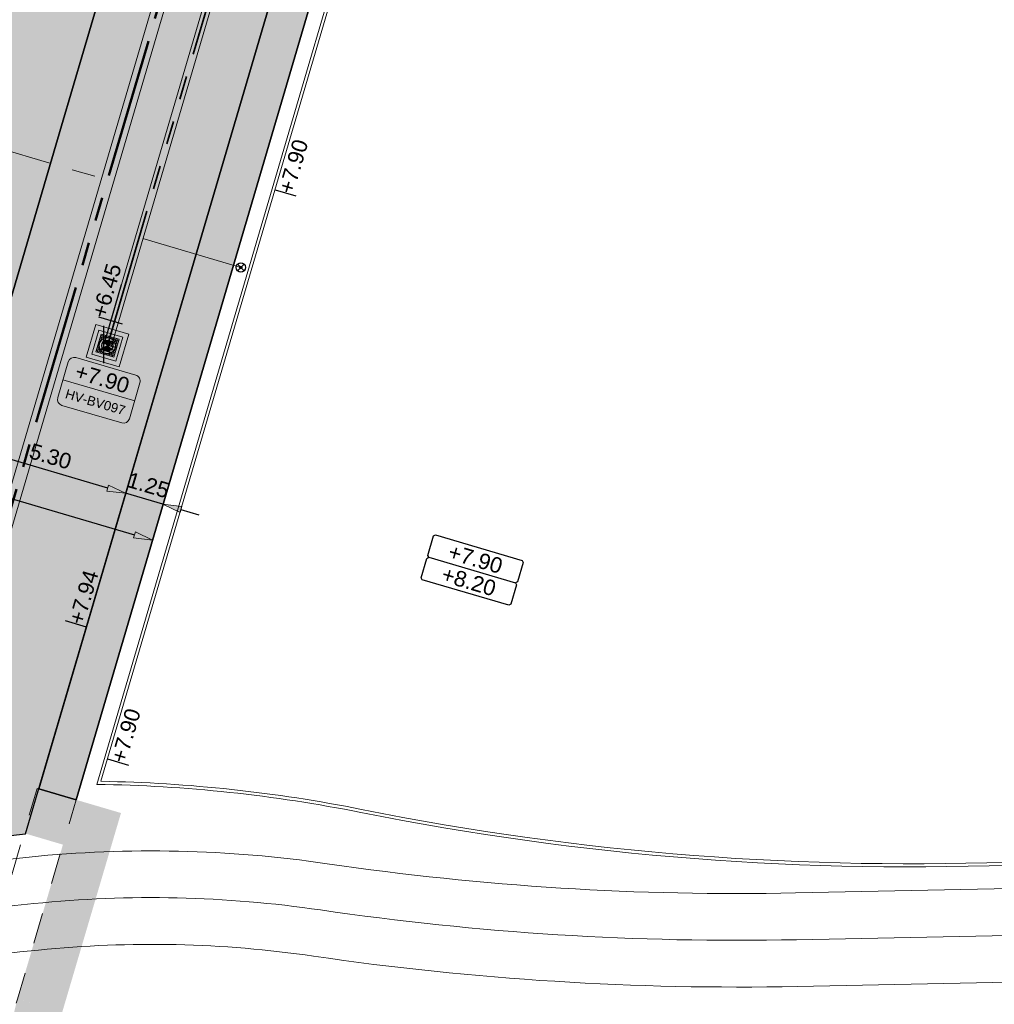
# Model space of a CAD drawing. Extents: x 98477 to 100410, y 398052 to 398969.
# Tile 338 of 374: x 98613 to 98644, y 398516 to 398548. Entities that reach past the tile are written whole.
import ezdxf
from ezdxf.enums import TextEntityAlignment as Align

# ---------------------------------------------------------------- set-up
doc = ezdxf.new("R2010")
doc.units = 0
for name, pattern in [('AL-MATERIAALS', [2, 1, -1]), ('AL-NUTSTRACE', [17, 5, -3.5, 0, -3.5, 5]), ('RI-DWA', [9.75, 4.5, -0.75, 0.75, -0.75, 0.75, -0.75, 0.75, -0.75]), ('RI-RWA', [8.25, 4.5, -0.75, 0.75, -0.75, 0.75, -0.75])]:
    doc.linetypes.add(name, pattern=pattern)
for name, color, linetype, lineweight in [('N-GW-hoogtelijn laagte NAP +7.00', 100, 'AL-HOOGTELIJN +7.00', 18), ('N-GW-hoogtelijn laagte NAP +7.50', 90, 'AL-HOOGTELIJN +7.50', 18), ('N-GW-hoogtelijn laagte NAP +8.00', 80, 'AL-HOOGTELIJN +8.00', 18), ('N-KO-kantbegrenzing grondwerk', 70, 'Continuous', 25), ('N-KO-kantverharding', 2, 'Continuous', 25), ('N-RI-DWA b.o.b.', 24, 'Continuous', 25), ('N-RI-DWA hoofdriool', 24, 'RI-DWA', 35), ('N-RI-DWA hoofdriool buiswand', 24, 'Continuous', 13), ('N-RI-DWA huisaansluitleiding', 24, 'RI-DWA', 18), ('N-RI-DWA ontstoppingstuk', 24, 'Continuous', 25), ('N-RI-DWA put', 1, 'Continuous', 25), ('N-RI-DWA putdeksel', 7, 'Continuous', 18), ('N-RI-DWA putnummer', 24, 'Continuous', 18), ('N-RI-DWA putwand', 7, 'Continuous', 18), ('N-RI-RWA hoofdriool', 162, 'RI-RWA', 50), ('N-RI-RWA hoofdriool buiswand', 162, 'Continuous', 13), ('N-RI-RWA kolkaansluitleiding', 132, 'RI-RWA', 18), ("N-VH-arcering 'MAT' grijs 251", 251, 'Continuous', 18), ('N-VH-arcering halfverharding', 8, 'Continuous', 9), ('N-VH-arcering printbeton', 8, 'Continuous', 9), ('X-AL-afwerkhoogte', 4, 'Continuous', 30), ('X-AL-hoogtelijn - Niv 1', 1, 'AL-HOOGTELIJN', 18), ('X-AL-maatvoering VERWERKT', 180, 'Continuous', 18), ('X-AL-materiaalscheiding', 1, 'AL-MATERIAALS', 18), ('X-AL-nutstrace VERWERKT', 252, 'AL-NUTSTRACE', 18), ('X-AL-planhoogte brm', 10, 'Continuous', 25), ('X-AL-planhoogte wrm', 252, 'Continuous', 25), ('X-AL-planthoogte VERWERKT', 180, 'Continuous', 25)]:
    doc.layers.add(name, color=color, linetype=linetype, lineweight=lineweight)
for name, color, linetype, plot in [('X-AL-contourlijnen', 30, 'Continuous', False), ('X-AL-hulplijn', 30, 'Continuous', False), ('X-AL-hulplijn riolering', 30, 'Continuous', False)]:
    doc.layers.add(name, color=color, linetype=linetype, plot=plot)
doc.styles.add('CS Annotative', font='arial.ttf')
doc.styles.get("Standard").update_dxf_attribs({"font": 'txt.shx'})
doc.linetypes.add('AL-HOOGTELIJN', pattern='A,10,-1.5,["H",Standard,S=0.9,R=0,X=-0.3,Y=-0.45],-1.5,30', length=43)
doc.linetypes.add('AL-HOOGTELIJN +7.00', pattern='A,7.5,-1.5,["+7.00",Standard,S=0.9,R=0,X=-0.3,Y=-0.45],-4.5,22.5', length=36)
doc.linetypes.add('AL-HOOGTELIJN +7.50', pattern='A,7.5,-1.5,["+7.50",Standard,S=0.9,R=0,X=-0.3,Y=-0.45],-4.5,22.5', length=36)
doc.linetypes.add('AL-HOOGTELIJN +8.00', pattern='A,7.5,-1.5,["+8.00",Standard,S=0.9,R=0,X=-0.3,Y=-0.45],-4.5,22.5', length=36)
doc.dimstyles.new('CS Annotative', dxfattribs={"dimtxt": 2.5, "dimasz": 3, "dimexe": 0.18, "dimexo": 0.0625, "dimgap": 1, "dimtad": 1, "dimzin": 3, "dimdsep": 46, "dimtxsty": 'CS Annotative', "dimblk": 'CS Dimensionpijl', "dimcen": 0, "dimse1": 1, "dimse2": 1, "dimclrd": 256, "dimclre": 256, "dimadec": 0, "dimazin": 0, "dimtm": 1e-09, "dimtfac": 1, "dimtdec": 0, "dimtofl": 0, "dimtmove": 1, "dimatfit": 1, "dimfxl": 1, "dimtfillclr": 256, "dimtolj": 1, "dimtzin": 3, "dimarcsym": 0})

# ---------------------------------------------------------------- blocks, each defined once
blk = doc.blocks.new('*U342')
h = blk.add_hatch()
h.set_pattern_fill('ANSI31', color=256, scale=0.8000000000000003, angle=118.5999999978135)
h.set_pattern_definition([(163.5999999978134, (-7.321038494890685e-17, 2.351221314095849e-16), (-0.02823414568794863, -0.0959313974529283), [])])
h.paths.add_polyline_path([(-0.2282755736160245, -0.1244598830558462, 0.6681786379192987), (0.2494216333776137, -0.07340877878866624, 0.198912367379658), (0.2282755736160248, 0.1244598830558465)])
at = {"flags": 128}
blk.add_lwpolyline([(-0.2282755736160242, -0.1244598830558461), (0.2282755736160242, 0.1244598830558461)], dxfattribs=at)
blk.add_circle((1.398001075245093e-16, 1.724297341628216e-16), 0.2600000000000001)
at = {"layer": 'N-RI-DWA putdeksel', "flags": 128}
blk.add_lwpolyline([(-0.3724966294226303, -0.2030917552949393), (0.2030917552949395, -0.3724966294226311), (0.3724966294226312, 0.2030917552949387), (-0.2030917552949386, 0.3724966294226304)], close=True, dxfattribs=at)
at = {"layer": 'N-RI-DWA putdeksel', "lineweight": 5, "flags": 128}
for points in [[(-0.1551260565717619, 0.3583795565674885), (-0.2196652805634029, 0.1390940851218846)], [(-0.2172088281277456, 0.3245309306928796), (0.002076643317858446, 0.2599917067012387)], [(-0.1071603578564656, 0.3442624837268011), (-0.144956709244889, 0.2158414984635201)], [(-0.05919465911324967, 0.3301454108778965), (-0.08393691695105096, 0.2460784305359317)], [(-0.2599917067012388, 0.002076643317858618), (-0.3245309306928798, -0.2172088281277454)], [(-0.3019112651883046, 0.03673673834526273), (-0.2588831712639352, 0.02407288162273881)], [(-0.2877941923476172, 0.084702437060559), (-0.249421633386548, 0.07340877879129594)], [(-0.2736771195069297, 0.1326681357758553), (-0.2306490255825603, 0.1200042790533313)], [(-0.2595600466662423, 0.1806338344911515), (-0.2020012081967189, 0.1636933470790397)], [(-0.2454429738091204, 0.2285995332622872), (-0.1613759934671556, 0.2038572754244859)], [(-0.231325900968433, 0.2765652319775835), (-0.1029049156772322, 0.2387688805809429)], [(-0.0112289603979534, 0.316028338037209), (-0.0281694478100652, 0.2584694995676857)], [(0.03673673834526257, 0.3019112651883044), (0.02407288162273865, 0.2588831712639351)], [(0.08470243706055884, 0.287794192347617), (0.07340877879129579, 0.2494216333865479)], [(0.1326681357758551, 0.2736771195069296), (0.1200042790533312, 0.2306490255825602)], [(0.1390940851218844, 0.2196652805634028), (0.3583795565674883, 0.1551260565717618)], [(0.1806338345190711, 0.2595600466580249), (0.1636933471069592, 0.2020012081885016)], [(0.2285995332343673, 0.2454429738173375), (0.203857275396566, 0.1613759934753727)], [(0.2158414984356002, 0.1449567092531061), (0.3442624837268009, 0.1071603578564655)], [(0.2765652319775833, 0.2313259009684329), (0.2387688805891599, 0.1029049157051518)], [(0.2460784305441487, 0.08393691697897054), (0.3301454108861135, 0.05919465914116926)], [(0.2584694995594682, 0.02816944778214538), (0.3160283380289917, 0.01122896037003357)], [(0.3245309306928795, 0.2172088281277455), (0.2599917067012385, -0.00207664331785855)], [(-0.3583795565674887, -0.1551260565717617), (-0.1390940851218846, -0.2196652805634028)], [(-0.3442624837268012, -0.1071603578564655), (-0.2158414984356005, -0.144956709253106)], [(-0.3301454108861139, -0.0591946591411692), (-0.246078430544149, -0.0839369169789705)], [(-0.316028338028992, -0.01122896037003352), (-0.2584694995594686, -0.02816944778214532)], [(-0.2387688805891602, -0.1029049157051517), (-0.2765652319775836, -0.2313259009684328)], [(-0.2038572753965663, -0.1613759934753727), (-0.2285995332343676, -0.2454429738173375)], [(-0.1636933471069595, -0.2020012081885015), (-0.1806338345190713, -0.2595600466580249)], [(-0.1200042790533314, -0.2306490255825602), (-0.1326681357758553, -0.2736771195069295)], [(-0.07340877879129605, -0.2494216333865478), (-0.0847024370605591, -0.287794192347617)], [(-0.02407288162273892, -0.2588831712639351), (-0.03673673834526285, -0.3019112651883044)], [(-0.002076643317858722, -0.2599917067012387), (0.2172088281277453, -0.3245309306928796)], [(0.02816944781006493, -0.2584694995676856), (0.01122896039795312, -0.316028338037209)], [(0.08393691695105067, -0.2460784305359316), (0.05919465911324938, -0.3301454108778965)], [(0.1029049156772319, -0.2387688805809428), (0.2313259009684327, -0.2765652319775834)], [(0.1449567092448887, -0.21584149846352), (0.1071603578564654, -0.3442624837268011)], [(0.2196652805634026, -0.1390940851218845), (0.1551260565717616, -0.3583795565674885)], [(0.1613759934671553, -0.2038572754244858), (0.2454429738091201, -0.2285995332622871)], [(0.2020012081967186, -0.1636933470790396), (0.2595600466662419, -0.1806338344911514)], [(0.2306490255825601, -0.1200042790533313), (0.2736771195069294, -0.1326681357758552)], [(0.2494216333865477, -0.0734087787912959), (0.2877941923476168, -0.08470243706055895)], [(0.2588831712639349, -0.02407288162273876), (0.3019112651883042, -0.03673673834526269)]]:
    blk.add_lwpolyline(points, dxfattribs=at)
at = {"layer": 'N-RI-DWA putwand', "flags": 128}
for points in [[(-0.6829104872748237, -0.372334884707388), (0.3723348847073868, -0.6829104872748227), (0.6829104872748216, 0.3723348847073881), (-0.372334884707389, 0.6829104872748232)], [(-0.496662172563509, -0.2707890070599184), (0.2707890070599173, -0.4966621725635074), (0.4966621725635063, 0.2707890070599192), (-0.27078900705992, 0.4966621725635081)]]:
    blk.add_lwpolyline(points, close=True, dxfattribs=at)
blk = doc.blocks.new('*U353')
at = {"layer": 'X-AL-hulplijn', "flags": 128}
blk.add_lwpolyline([(0.3357598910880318, -0.09881950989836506), (-0.3357598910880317, 0.09881950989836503)], dxfattribs=at)
at = {"layer": 'X-AL-planthoogte VERWERKT', "linetype": 'Continuous', "style": 'CS Annotative'}
blk.add_attdef('HOOGTE-RECHTS', text='', height=0.5, rotation=253.599999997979, dxfattribs=at).set_placement((-7.275957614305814e-11, 5.820766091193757e-11), align=Align.MIDDLE_LEFT)
blk = doc.blocks.new('*U390')
at = {"layer": 'X-AL-hulplijn riolering', "flags": 128}
for points in [[(2.82341456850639, 9.593139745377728), (-4.779152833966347e-16, -5.859048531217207e-17)], [(3.047993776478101, 3.272572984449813), (-0.78926212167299, 4.401938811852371)], [(-4.152228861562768e-16, -3), (-4.152228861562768e-16, 3)]]:
    blk.add_lwpolyline(points, dxfattribs=at)
at = {"layer": 'N-RI-DWA b.o.b.', "linetype": 'Continuous', "style": 'CS Annotative'}
blk.add_attdef('B.o.b.rechts', text='', height=0.5000000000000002, rotation=73.59999999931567, dxfattribs=at).set_placement((-0.1578524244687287, 0.8803877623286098), align=Align.MIDDLE_LEFT)
blk = doc.blocks.new('*U280')
at = {"layer": 'X-AL-planhoogte brm', "flags": 128}
blk.add_lwpolyline([(-7.249999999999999, 3.75), (-7.499999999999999, 4), (-7.5, 7.25), (-7.25, 7.5), (7.25, 7.5), (7.5, 7.25), (7.5, 4), (7.25, 3.75)], dxfattribs=at)
at = {"layer": 'X-AL-planhoogte wrm', "flags": 128}
blk.add_lwpolyline([(7.5, 3.5), (7.5, 0.25), (7.25, 0), (-7.25, 0), (-7.5, 0.25), (-7.5, 3.5), (-7.25, 3.75), (7.25, 3.75)], close=True, dxfattribs=at)
at = {"layer": 'X-AL-planhoogte brm', "style": 'CS Annotative'}
blk.add_attdef('OMSCHRIJVING_afwerk', text='', height=2.5, dxfattribs=at).set_placement((0, 5.625), align=Align.MIDDLE_CENTER)
at = {"layer": 'X-AL-planhoogte wrm', "style": 'CS Annotative'}
blk.add_attdef('HOOGTE_eind', text='', height=2.5, dxfattribs=at).set_placement((0, 1.875), align=Align.MIDDLE_CENTER)
blk = doc.blocks.new('*U661')
at = {"layer": 'X-AL-hulplijn riolering'}
for points in [[(-0.6275572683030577, 0.6275572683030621), (7.682743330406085e-16, 0), (0.6275572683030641, 0.6275572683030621, 0.4142135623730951)], [(3.290701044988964e-15, 0), (-0.6275572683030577, -0.6275572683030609, 0.4142135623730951), (0.6275572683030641, -0.6275572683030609)]]:
    blk.add_hatch(color=256, dxfattribs=at).paths.add_polyline_path(points)
at = {"lineweight": 9}
blk.add_line((-7.130758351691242, -5.475119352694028), (4.381009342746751, -8.863216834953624), dxfattribs=at)
blk.add_lwpolyline([(-7.300810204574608, -9.594716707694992), (2.292329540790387, -12.41813127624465, 0.414213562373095), (3.533984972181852, -11.74115875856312), (5.22803371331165, -5.985274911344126, 0.414213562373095), (4.551061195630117, -4.74361947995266), (-5.042078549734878, -1.920204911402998, 0.414213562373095), (-6.283733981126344, -2.59717742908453), (-7.977782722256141, -8.353061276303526, 0.414213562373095)], format="xyb", close=True)
at = {"layer": 'X-AL-hulplijn riolering'}
for points in [[(0.7530687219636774, -0.7530687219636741), (-0.7530687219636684, 0.7530687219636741)], [(0.7530687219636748, 0.7530687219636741), (-0.7530687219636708, -0.7530687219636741)]]:
    blk.add_lwpolyline(points, dxfattribs=at)
blk.add_circle((3.290701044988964e-15, 0), 0.8875, dxfattribs=at)
at = {"style": 'CS Annotative'}
for tag, height, p in [('HOOGTE', 2.5, (-0.8170110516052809, -5.273710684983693)), ('NR', 1.5, (-1.932737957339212, -9.064625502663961))]:
    blk.add_attdef(tag, text='', height=height, rotation=343.5999999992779, dxfattribs=at).set_placement(p, align=Align.MIDDLE_CENTER)
blk = doc.blocks.new('CS Ontstoppingsstuk')
h = blk.add_hatch(color=256)
edge = h.paths.add_edge_path()
edge.add_arc((0, -5.551115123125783e-17), 0.2125000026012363, 358.5516444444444, 718.5516444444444)
at = {"lineweight": 18, "flags": 128}
for points in [[(-0.530330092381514, -0.5303300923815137), (0.5303300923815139, 0.5303300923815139)], [(0.5303300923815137, -0.530330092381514), (-0.5303300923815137, 0.530330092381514)]]:
    blk.add_lwpolyline(points, dxfattribs=at)
blk.add_circle((0, 0), 0.7500000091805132)
at = {"lineweight": 18}
blk.add_circle((0, 0), 0.2125000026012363, dxfattribs=at)
blk = doc.blocks.new('CS Dimensionpijl')
h = blk.add_hatch(color=256)
h.dxf.hatch_style = 1
h.paths.add_polyline_path([(-1, -0.1666666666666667), (0, 0), (-1, 0.1666666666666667)])
at = {"flags": 128}
blk.add_lwpolyline([(0, 0.5), (0, -0.5)], dxfattribs=at)
blk.add_lwpolyline([(-1, -0.1666666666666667), (0, 0), (-1, 0.1666666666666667)], close=True, dxfattribs=at)
blk = doc.blocks.new('*D1082')
at = {"layer": 'X-AL-maatvoering VERWERKT', "linetype": 'Continuous', "lineweight": -2, "transparency": 16777216}
for p, q in [((98615.55421779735, 398532.5396382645), (98614.97862941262, 398532.7090431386)), ((98617.32894865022, 398532.0173065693), (98616.12980618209, 398532.3702333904)), ((98617.90453703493, 398531.8479016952), (98618.48012541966, 398531.6784968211))]:
    blk.add_line(p, q, dxfattribs=at)
at = {"layer": 'X-AL-maatvoering VERWERKT', "lineweight": -2, "transparency": 16777216, "xscale": 0.6000000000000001, "yscale": 0.6000000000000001, "zscale": 0.6000000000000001}
for p, rotation in [((98616.12980618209, 398532.3702333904), 343.6000000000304), ((98617.32894865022, 398532.0173065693), 163.6000000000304)]:
    blk.add_blockref('CS Dimensionpijl', p, dxfattribs=dict(at, rotation=rotation))
at = {"layer": 'X-AL-maatvoering VERWERKT', "color": 0, "transparency": 16777216, "insert": (98616.85792366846, 398532.6305326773), "char_height": 0.5, "attachment_point": 5, "rotation": 343.60000000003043, "style": 'CS Annotative'}
blk.add_mtext('\\A1;1.25', dxfattribs=at)
blk = doc.blocks.new('*D1083')
at = {"layer": 'X-AL-maatvoering VERWERKT', "linetype": 'Continuous', "lineweight": -2, "transparency": 16777216}
blk.add_line((98615.55421779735, 398532.5396382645), (98611.62103050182, 398533.6972382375), dxfattribs=at)
at = {"layer": 'X-AL-maatvoering VERWERKT', "lineweight": -2, "transparency": 16777216, "xscale": 0.6000000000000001, "yscale": 0.6000000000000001, "zscale": 0.6000000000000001}
for p, rotation in [((98611.0454421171, 398533.8666431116), 163.6000000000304), ((98616.12980618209, 398532.3702333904), 343.6000000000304)]:
    blk.add_blockref('CS Dimensionpijl', p, dxfattribs=dict(at, rotation=rotation))
at = {"layer": 'X-AL-maatvoering VERWERKT', "color": 0, "transparency": 16777216, "insert": (98613.71621855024, 398533.5553645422), "char_height": 0.5, "attachment_point": 5, "rotation": 343.60000000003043, "style": 'CS Annotative'}
blk.add_mtext('\\A1;5.30', dxfattribs=at)
blk = doc.blocks.new('*D1183')
at = {"layer": 'X-AL-maatvoering VERWERKT', "linetype": 'Continuous', "lineweight": -2, "transparency": 16777216}
blk.add_line((98595.88523146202, 398537.0776418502), (98616.41455051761, 398531.0355346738), dxfattribs=at)
at = {"layer": 'X-AL-maatvoering VERWERKT', "lineweight": -2, "transparency": 16777216, "xscale": 0.6000000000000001, "yscale": 0.6000000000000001, "zscale": 0.6000000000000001}
for p, rotation in [((98595.30964307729, 398537.2470467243), 163.6000000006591), ((98616.99013890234, 398530.8661297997), 343.6000000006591)]:
    blk.add_blockref('CS Dimensionpijl', p, dxfattribs=dict(at, rotation=rotation))
at = {"layer": 'X-AL-maatvoering VERWERKT', "color": 0, "transparency": 16777216, "insert": (98606.27843724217, 398534.4933509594), "char_height": 0.5, "attachment_point": 5, "rotation": 343.60000000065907, "style": 'CS Annotative'}
blk.add_mtext('\\A1;22.60', dxfattribs=at)

msp = doc.modelspace()

# ---------------------------------------------------------------- hatches: boundary and pattern name
at = {"layer": "N-VH-arcering 'MAT' grijs 251"}
h = msp.add_hatch(color=256, dxfattribs=at)
h.dxf.hatch_style = 1
edge = h.paths.add_edge_path()
edge.add_line((98718.43378268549, 398647.9807238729), (98740.4324578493, 398722.7258099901))
edge.add_arc((98746.18834169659, 398721.0317612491), 6.000000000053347, 82.37631153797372, 163.5999999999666, ccw=False)
edge.add_line((98746.98433882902, 398726.9787259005), (98729.43353248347, 398729.3278892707))
edge.add_arc((98728.63753535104, 398723.3809246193), 5.999999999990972, -16.400000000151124, 82.37631153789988, ccw=False)
edge.add_line((98734.39341919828, 398721.6868758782), (98714.44365963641, 398653.9034077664))
edge.add_arc((98708.9276042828, 398655.5268711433), 5.750000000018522, 238.5999999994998, 343.5999999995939, ccw=False)
edge.add_line((98705.93179889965, 398650.618954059), (98682.96341873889, 398664.6389131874))
edge.add_line((98682.96341873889, 398664.6389131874), (98663.71975019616, 398676.3852986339))
edge.add_arc((98658.37940146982, 398667.6364029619), 10.24999999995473, 58.60000000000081, 73.59999999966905)
edge.add_line((98661.2734014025, 398677.4693712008), (98653.9448376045, 398679.6262848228))
edge.add_line((98653.9448376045, 398679.6262848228), (98652.69138276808, 398675.367410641))
edge.add_line((98652.69138276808, 398675.367410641), (98650.4694978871, 398667.8180934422))
edge.add_line((98650.4694978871, 398667.8180934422), (98633.21843489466, 398609.2040096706))
edge.add_arc((98628.6616935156, 398610.5451315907), 4.749999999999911, 253.5999999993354, 343.59999999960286, ccw=False)
edge.add_line((98627.32057159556, 398605.9883902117), (98591.63409174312, 398616.4914924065))
edge.add_line((98591.63409174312, 398616.4914924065), (98590.13768202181, 398611.4071283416))
edge.add_line((98590.13768202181, 398611.4071283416), (98624.46149638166, 398601.3050804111))
edge.add_line((98624.46149638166, 398601.3050804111), (98625.82416187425, 398600.9040261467))
edge.add_arc((98624.48303995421, 398596.3472847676), 4.750000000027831, -16.400000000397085, 73.59999999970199, ccw=False)
edge.add_line((98629.03978133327, 398595.0061628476), (98623.11061073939, 398574.8605693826))
edge.add_arc((98618.55386936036, 398576.2016913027), 4.749999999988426, 253.6000000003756, 343.59999999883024, ccw=False)
edge.add_line((98617.21274744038, 398571.6449499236), (98607.57164199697, 398574.4824815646))
edge.add_line((98607.57164199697, 398574.4824815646), (98591.46406188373, 398519.7536193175))
edge.add_line((98591.46406188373, 398519.7536193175), (98590.85321516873, 398517.6781402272))
edge.add_arc((98592.05235763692, 398517.3252134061), 1.250000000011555, 163.6000000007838, 293.1520675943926)
edge.add_arc((98619.96762949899, 398452.0432281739), 69.74999999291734, 95.80614527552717, 113.1520675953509, ccw=False)
edge.add_line((98612.91151005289, 398521.4354012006), (98618.30363164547, 398539.7562586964))
edge.add_line((98618.30363164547, 398539.7562586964), (98653.28573814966, 398658.6152601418))
edge.add_line((98653.28573814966, 398658.6152601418), (98656.01129096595, 398667.8758941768))
edge.add_arc((98660.56803234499, 398666.5347722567), 4.750000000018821, 58.59999999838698, 163.5999999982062, ccw=False)
edge.add_line((98663.04282809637, 398670.5891385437), (98680.49481789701, 398659.9363984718))
edge.add_line((98680.49481789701, 398659.9363984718), (98683.5437588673, 398658.0753169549))
edge.add_line((98683.5437588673, 398658.0753169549), (98686.6547666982, 398656.176349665))
edge.add_line((98686.6547666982, 398656.176349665), (98649.88495474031, 398531.2431785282))
edge.add_line((98649.88495474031, 398531.2431785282), (98654.9693187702, 398529.7467688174))
edge.add_line((98654.9693187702, 398529.7467688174), (98655.60458704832, 398531.90522526))
edge.add_line((98655.60458704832, 398531.90522526), (98658.42800161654, 398541.4983650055))
edge.add_line((98658.42800161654, 398541.4983650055), (98659.13385525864, 398543.8966499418))
edge.add_line((98659.13385525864, 398543.8966499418), (98662.66312346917, 398555.8880746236))
edge.add_line((98662.66312346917, 398555.8880746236), (98663.36897711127, 398558.2863595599))
edge.add_line((98663.36897711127, 398558.2863595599), (98665.48653803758, 398565.4812143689))
edge.add_line((98665.48653803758, 398565.4812143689), (98667.4064599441, 398572.0045493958))
edge.add_line((98667.4064599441, 398572.0045493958), (98670.93572815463, 398583.9959740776))
edge.add_line((98670.93572815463, 398583.9959740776), (98671.64158179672, 398586.3942590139))
edge.add_line((98671.64158179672, 398586.3942590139), (98675.17085000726, 398598.3856836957))
edge.add_line((98675.17085000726, 398598.3856836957), (98675.87670364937, 398600.783968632))
edge.add_line((98675.87670364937, 398600.783968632), (98677.28841093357, 398605.5805385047))
edge.add_line((98677.28841093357, 398605.5805385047), (98678.84128894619, 398610.8567653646))
edge.add_line((98678.84128894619, 398610.8567653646), (98682.37055715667, 398622.8481900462))
edge.add_line((98682.37055715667, 398622.8481900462), (98683.07641079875, 398625.2464749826))
edge.add_line((98683.07641079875, 398625.2464749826), (98686.60567900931, 398637.2378996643))
edge.add_line((98686.60567900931, 398637.2378996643), (98690.56389942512, 398650.6867789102))
edge.add_arc((98692.24269888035, 398650.1926813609), 1.749999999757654, 148.6000000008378, 163.6000000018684, ccw=False)
edge.add_line((98690.74898498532, 398651.1044482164), (98691.89312128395, 398652.9788443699))
edge.add_line((98691.89312128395, 398652.9788443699), (98696.62193884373, 398650.0923618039))
edge.add_line((98696.62193884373, 398650.0923618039), (98719.04623240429, 398636.4045145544))
edge.add_line((98719.04623240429, 398636.4045145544), (98725.56962339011, 398632.4226196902))
edge.add_line((98725.56962339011, 398632.4226196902), (98728.33097443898, 398636.9464389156))
edge.add_line((98728.33097443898, 398636.9464389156), (98721.80758345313, 398640.92833378))
edge.add_line((98721.80758345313, 398640.92833378), (98720.95403265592, 398641.4493434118))
edge.add_arc((98723.94983803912, 398646.3572604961), 5.750000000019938, 163.6000000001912, 238.59999999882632, ccw=False)
edge = h.paths.add_edge_path(flags=16)
edge.add_line((98619.01665961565, 398560.9505167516), (98618.31080597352, 398558.5522318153))
edge.add_line((98618.31080597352, 398558.5522318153), (98614.78153776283, 398546.5608071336))
edge.add_line((98614.78153776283, 398546.5608071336), (98614.07568412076, 398544.1625221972))
edge.add_line((98614.07568412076, 398544.1625221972), (98609.8405622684, 398529.7728125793))
edge.add_arc((98605.28382088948, 398531.1139344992), 4.749999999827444, 163.600000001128, 343.6000000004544, ccw=False)
edge.add_line((98600.72707951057, 398532.4550564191), (98602.84464043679, 398539.6499112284))
edge.add_line((98602.84464043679, 398539.6499112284), (98603.55049407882, 398542.0481961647))
edge.add_line((98603.55049407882, 398542.0481961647), (98607.0797622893, 398554.0396208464))
edge.add_line((98607.0797622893, 398554.0396208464), (98607.7856159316, 398556.4379057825))
edge.add_line((98607.7856159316, 398556.4379057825), (98609.90317685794, 398563.6327605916))
edge.add_arc((98614.4599182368, 398562.2916386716), 4.749999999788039, -16.40000000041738, 163.5999999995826, ccw=False)
h = msp.add_hatch(color=256, dxfattribs=at)
h.dxf.hatch_style = 1
h.paths.add_polyline_path([(98614.07568412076, 398544.1625221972), (98614.78153776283, 398546.5608071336), (98618.31080597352, 398558.5522318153), (98613.75406459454, 398559.8933537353), (98614.45991823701, 398562.2916386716), (98609.90317685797, 398563.6327605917), (98607.7856159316, 398556.4379057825), (98607.0797622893, 398554.0396208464), (98603.55049407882, 398542.0481961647), (98602.84464043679, 398539.6499112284), (98600.72707951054, 398532.455056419), (98609.84056226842, 398529.7728125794)])
at = {"layer": 'N-VH-arcering halfverharding'}
h = msp.add_hatch(dxfattribs=at)
h.set_pattern_fill('CS-HALFVERHARDING', color=256)
h.set_pattern_definition([(343.5999999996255, (139769.8003051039, 469343.600450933), (0.1806338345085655, 0.2595600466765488), [0, -0.3]), (343.5999999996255, (139769.8003051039, 469343.600450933), (0.7760346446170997, 0.4231078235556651), [0.3125, -0.9374999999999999]), (73.5999999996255, (139769.9060820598, 469343.4064422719), (-0.4231078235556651, 0.7760346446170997), [0.3125, -0.9375])])
h.paths.add_polyline_path([(98614.07568412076, 398544.1625221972), (98614.78153776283, 398546.5608071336), (98618.31080597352, 398558.5522318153), (98613.75406459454, 398559.8933537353), (98614.45991823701, 398562.2916386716), (98609.90317685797, 398563.6327605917), (98607.7856159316, 398556.4379057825), (98607.0797622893, 398554.0396208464), (98603.55049407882, 398542.0481961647), (98602.84464043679, 398539.6499112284), (98600.72707951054, 398532.455056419), (98609.84056226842, 398529.7728125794)])
at = {"layer": 'N-VH-arcering printbeton'}
h = msp.add_hatch(dxfattribs=at)
h.set_pattern_fill('CS-PRINTBETON', color=256)
h.set_pattern_definition([(28.59999999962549, (19451.65485901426, 79593.08197734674), (-0.2393459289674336, 0.438991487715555), []), (28.59999999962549, (19451.99061890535, 79592.98315783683), (-0.2393459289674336, 0.438991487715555), [0.5, -0.2])])
edge = h.paths.add_edge_path()
edge.add_arc((98660.56803234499, 398666.5347722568), 4.749999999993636, 58.59999999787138, 163.5999999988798)
edge.add_line((98656.01129096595, 398667.8758941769), (98653.28573814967, 398658.6152601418))
edge.add_line((98653.28573814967, 398658.6152601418), (98618.30363164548, 398539.7562586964))
edge.add_line((98618.30363164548, 398539.7562586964), (98613.33795874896, 398522.8843495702))
edge.add_line((98613.33795874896, 398522.8843495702), (98614.53710121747, 398522.5314227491))
edge.add_line((98614.53710121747, 398522.5314227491), (98657.06325161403, 398667.022886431))
edge.add_arc((98660.80457611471, 398665.9217547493), 3.899999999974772, 58.599999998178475, 163.599999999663, ccw=False)
edge.add_line((98662.83651367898, 398669.2506028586), (98686.28939013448, 398654.934905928))
edge.add_line((98686.28939013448, 398654.934905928), (98686.6547666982, 398656.176349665))
edge.add_line((98686.6547666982, 398656.176349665), (98683.5437588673, 398658.0753169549))
edge.add_line((98683.5437588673, 398658.0753169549), (98680.49481789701, 398659.9363984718))
edge.add_line((98680.49481789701, 398659.9363984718), (98663.04282809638, 398670.5891385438))

# ---------------------------------------------------------------- linework, layer by layer
at = {"layer": 'N-GW-hoogtelijn laagte NAP +7.00', "flags": 128}
msp.add_lwpolyline([(98713.2001102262, 398662.9599795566), (98726.95907007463, 398709.7089147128, 0.459081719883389), (98720.36530801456, 398719.8943089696), (98695.61574089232, 398723.2687541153), (98660.63571305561, 398728.0380571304), (98657.27489003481, 398728.4962838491), (98627.44178536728, 398734.0041100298, 0.3841656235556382), (98618.3148488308, 398728.3957925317), (98614.38975138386, 398715.0594554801, 0.4142135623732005), (98621.15947656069, 398702.6429011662), (98648.49992483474, 398694.5961696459, -0.4142135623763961), (98651.88478742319, 398688.3878924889), (98651.88478742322, 398688.387892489, -0.4142135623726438), (98645.67651026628, 398685.0030299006), (98626.06781284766, 398690.7741833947, 0.3452610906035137), (98614.60242241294, 398686.2125695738, 0.03981989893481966), (98587.06879776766, 398628.8692554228, 0.02681577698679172), (98583.75382049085, 398618.6761508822), (98578.4545847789, 398598.8205768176, -0.01473012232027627), (98577.61158852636, 398595.9984052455, 0.002445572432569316), (98575.6335452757, 398589.9245847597, 0.0465115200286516), (98573.51528137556, 398580.3161526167, -0.06474828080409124), (98570.47698109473, 398568.5812402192, 0.03047291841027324), (98565.85599640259, 398554.7176598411), (98555.1634644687, 398514.6540787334, 0.3762911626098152), (98559.54456020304, 398505.7889963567, 0.1980183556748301), (98577.07486126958, 398505.771138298), (98594.87761863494, 398513.0882226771, -0.0724416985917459), (98613.33273670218, 398517.7088827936, -0.06158372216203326), (98622.16508797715, 398517.5117710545, 0.04144405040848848), (98637.69097283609, 398516.5403760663), (98672.74423847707, 398517.254018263, 0.3270130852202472), (98687.76758885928, 398528.7332401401), (98716.5371790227, 398626.4839218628, -0.6718751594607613), (98721.60305329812, 398626.9991783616, -0.1962615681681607), (98721.67954514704, 398626.2471294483), (98688.12811369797, 398512.2491448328, -0.3230870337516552), (98687.20335231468, 398511.5320834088, -0.00937468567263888), (98687.00126932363, 398511.5288880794)], format="xyb", dxfattribs=at)
at = {"layer": 'N-GW-hoogtelijn laagte NAP +7.50', "flags": 128}
msp.add_lwpolyline([(98717.14957060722, 398633.8773660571), (98686.32861789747, 398529.1567523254, -0.3270130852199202), (98672.71370661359, 398518.7537074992), (98637.66044097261, 398518.0400653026, -0.04144405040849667), (98622.38230959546, 398518.995959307, 0.06158372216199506), (98613.18194368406, 398519.2012840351, 0.07244169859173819), (98594.30739111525, 398514.475608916), (98576.50463030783, 398507.1585231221, -0.1980183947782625), (98560.11761318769, 398507.1752179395, -0.3762911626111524), (98556.6127366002, 398514.2672838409), (98567.3052685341, 398554.3308649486, -0.03047291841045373), (98571.8684909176, 398568.0211505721, 0.0647482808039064), (98575.00375822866, 398580.1305814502, -0.04651152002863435), (98577.06207126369, 398589.4670768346, -0.01692894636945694), (98591.92808946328, 398630.9903410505, -0.1283641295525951), (98597.9043645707, 398639.1357680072, 0.1784296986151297), (98620.30457698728, 398676.9172446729, -0.5259604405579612), (98637.60618491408, 398684.6512613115), (98644.54165139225, 398680.4178344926, 0.4931454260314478), (98651.94326942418, 398683.2738811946), (98654.3842707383, 398691.5676921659, 0.4142135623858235), (98650.99940814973, 398697.7759693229), (98619.29408129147, 398707.1073544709)], format="xyb", dxfattribs=at)
at = {"layer": 'N-GW-hoogtelijn laagte NAP +8.00'}
msp.add_lwpolyline([(98715.7105996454, 398634.3008782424), (98684.88964693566, 398529.5802645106, -0.3270130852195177), (98672.68317475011, 398520.2533967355), (98637.62990910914, 398519.5397545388, -0.04144405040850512), (98622.59953121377, 398520.4801475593, 0.06158372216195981), (98613.03115066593, 398520.6936852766, 0.0724416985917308), (98593.73716359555, 398515.8629951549), (98575.93440623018, 398508.5459107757, -0.1980184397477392), (98560.69066617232, 398508.5614395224, -0.3762911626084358), (98558.06200873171, 398513.8804889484), (98568.7545406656, 398553.9440700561, -0.03047291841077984), (98573.26000074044, 398567.4610609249, 0.0647482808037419), (98576.49223508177, 398579.9450102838, -0.04651152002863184), (98578.49059725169, 398589.0095689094, -0.01692894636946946), (98593.3223882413, 398630.4372308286, -0.1283641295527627), (98598.85044271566, 398637.9717507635, 0.1784296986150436), (98621.77979400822, 398676.6457032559, -0.5259604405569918), (98636.82467046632, 398683.3709351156), (98650.99053580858, 398674.7240539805), (98655.5409002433, 398690.1848660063)], format="xyb", dxfattribs=at)
at = {"layer": 'N-KO-kantbegrenzing grondwerk', "flags": 128}
msp.add_lwpolyline([(98686.2893901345, 398654.934905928), (98662.83651367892, 398669.2506028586, 0.4931454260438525), (98657.06325161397, 398667.0228864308), (98614.53710121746, 398522.531422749), (98613.33795874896, 398522.8843495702)], format="xyb", dxfattribs=at)
at = {"layer": 'N-KO-kantverharding', "flags": 128}
msp.add_lwpolyline([(98650.4694978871, 398667.8180934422), (98633.21843489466, 398609.2040096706, -0.4142135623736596), (98627.32057159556, 398605.9883902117), (98591.63409174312, 398616.4914924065), (98590.13768202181, 398611.4071283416), (98624.46149638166, 398601.3050804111), (98625.82416187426, 398600.9040261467, -0.4142135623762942), (98629.03978133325, 398595.0061628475), (98623.11061073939, 398574.8605693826, -0.4142135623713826), (98617.21274744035, 398571.6449499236), (98607.57164199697, 398574.4824815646), (98591.46406188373, 398519.7536193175), (98590.85321516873, 398517.6781402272, 0.6343259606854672), (98592.5438236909, 398516.1758826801, -0.07583071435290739), (98612.91151005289, 398521.4354012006), (98618.30363164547, 398539.7562586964), (98653.28573814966, 398658.6152601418)], format="xyb", dxfattribs=at)
msp.add_lwpolyline([(98619.01665961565, 398560.9505167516), (98618.31080597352, 398558.5522318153), (98614.78153776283, 398546.5608071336), (98614.07568412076, 398544.1625221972), (98609.84056226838, 398529.7728125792, -1), (98600.7270795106, 398532.4550564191), (98602.84464043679, 398539.6499112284), (98603.55049407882, 398542.0481961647), (98607.0797622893, 398554.0396208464), (98607.7856159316, 398556.4379057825), (98609.90317685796, 398563.6327605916, -1)], format="xyb", close=True, dxfattribs=at)
at = {"layer": 'N-RI-DWA hoofdriool'}
msp.add_lwpolyline([(98615.54448338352, 398537.1109175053), (98624.0147270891, 398565.8903367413)], dxfattribs=at)
at = {"layer": 'N-RI-DWA hoofdriool buiswand', "flags": 128}
for points in [[(98615.42456913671, 398537.1462101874), (98623.89481284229, 398565.9256294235)], [(98615.66439763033, 398537.0756248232), (98624.13464133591, 398565.8550440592)]]:
    msp.add_lwpolyline(points, dxfattribs=at)
at = {"layer": 'N-RI-DWA huisaansluitleiding', "flags": 128}
msp.add_lwpolyline([(98619.82730504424, 398539.6205407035), (98616.68555177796, 398540.5452089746)], dxfattribs=at)
at = {"layer": 'N-RI-RWA hoofdriool'}
msp.add_lwpolyline([(98633.16356075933, 398602.2881229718), (98609.72921984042, 398522.6650630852)], dxfattribs=at)
at = {"layer": 'N-RI-RWA hoofdriool buiswand', "flags": 128}
for points in [[(98632.97169796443, 398602.3445912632), (98609.53735704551, 398522.7215313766)], [(98633.35542355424, 398602.2316546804), (98609.92108263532, 398522.6085947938)]]:
    msp.add_lwpolyline(points, dxfattribs=at)
at = {"layer": 'N-RI-RWA kolkaansluitleiding', "flags": 128}
msp.add_lwpolyline([(98609.38186156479, 398544.2409748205), (98615.54545385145, 398542.4269309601)], dxfattribs=at)
at = {"layer": 'X-AL-contourlijnen', "flags": 128}
for points in [[(98663.04282809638, 398670.5891385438, 0.4931454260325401), (98656.01129096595, 398667.8758941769), (98653.28573814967, 398658.6152601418), (98618.30363164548, 398539.7562586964), (98613.33795874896, 398522.8843495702), (98614.53710121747, 398522.5314227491), (98657.06325161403, 398667.022886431, -0.4931454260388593), (98662.83651367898, 398669.2506028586), (98686.28939013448, 398654.934905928), (98686.6547666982, 398656.176349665), (98683.5437588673, 398658.0753169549), (98680.49481789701, 398659.9363984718)], [(98619.01665961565, 398560.9505167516), (98618.31080597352, 398558.5522318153), (98614.78153776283, 398546.5608071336), (98614.07568412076, 398544.1625221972), (98609.8405622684, 398529.7728125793, -1), (98600.72707951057, 398532.4550564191), (98602.84464043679, 398539.6499112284), (98603.55049407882, 398542.0481961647), (98607.0797622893, 398554.0396208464), (98607.7856159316, 398556.4379057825), (98609.90317685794, 398563.6327605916, -1)]]:
    msp.add_lwpolyline(points, format="xyb", close=True, dxfattribs=at)
msp.add_lwpolyline([(98650.4694978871, 398667.8180934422), (98633.21843489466, 398609.2040096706, -0.4142135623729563), (98627.32057159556, 398605.9883902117), (98591.63409174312, 398616.4914924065), (98590.13768202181, 398611.4071283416), (98624.46149638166, 398601.3050804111), (98625.82416187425, 398600.9040261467, -0.4142135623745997), (98629.03978133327, 398595.0061628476), (98623.11061073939, 398574.8605693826, -0.4142135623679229), (98617.21274744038, 398571.6449499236), (98607.57164199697, 398574.4824815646), (98591.46406188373, 398519.7536193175), (98590.85321516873, 398517.6781402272, 0.6343259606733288), (98592.54382369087, 398516.1758826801, -0.0758307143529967), (98612.91151005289, 398521.4354012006), (98618.30363164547, 398539.7562586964), (98653.28573814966, 398658.6152601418)], format="xyb", dxfattribs=at)
msp.add_lwpolyline([(98614.07568412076, 398544.1625221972), (98614.78153776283, 398546.5608071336), (98618.31080597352, 398558.5522318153), (98613.75406459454, 398559.8933537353), (98614.45991823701, 398562.2916386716), (98609.90317685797, 398563.6327605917), (98607.7856159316, 398556.4379057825), (98607.0797622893, 398554.0396208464), (98603.55049407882, 398542.0481961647), (98602.84464043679, 398539.6499112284), (98600.72707951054, 398532.455056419), (98609.84056226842, 398529.7728125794)], close=True, dxfattribs=at)
at = {"layer": 'X-AL-hoogtelijn - Niv 1', "flags": 128}
for points in [[(98615.20407599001, 398523.0267032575, -0.04594797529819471), (98623.68445335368, 398522.1237218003, 0.06050150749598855), (98645.20106253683, 398520.4643037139), (98683.99535506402, 398652.2760021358, 0.3394542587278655), (98682.2421376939, 398656.8195711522), (98663.35466720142, 398668.34853238, 0.4931357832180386), (98657.28533822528, 398666.0065666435)], [(98615.33713897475, 398523.1246314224, -0.04524020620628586), (98623.70411546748, 398522.2217697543, 0.06030102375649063), (98645.12531069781, 398520.5611021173), (98683.89942366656, 398652.3042362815, 0.3394542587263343), (98682.1900367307, 398656.7342160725), (98663.30256623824, 398668.2631773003, 0.4931357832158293), (98657.38126921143, 398665.9783311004)]]:
    msp.add_lwpolyline(points, format="xyb", close=True, dxfattribs=at)
at = {"layer": 'X-AL-materiaalscheiding', "flags": 128}
msp.add_lwpolyline([(98532.36665340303, 398468.9259119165, 0.3663730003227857), (98534.50915224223, 398467.4811373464, 0.1401813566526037), (98559.58334774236, 398477.7183958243, -0.007776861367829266), (98563.70439222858, 398480.8552453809, -0.07954865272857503), (98610.490973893, 398504.9932701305, 0.3902671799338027), (98611.14974612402, 398506.177020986, -0.131374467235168), (98611.40705900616, 398516.5008055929), (98613.28999305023, 398522.8984666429), (98614.54157275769, 398522.5314229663), (98612.65488392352, 398516.1361970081, 0.1279542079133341), (98612.35634019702, 398506.7241303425, 0.4363461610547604), (98613.6250240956, 398505.9891197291, -0.1108061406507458), (98686.31039531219, 398511.602447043, -0.1103703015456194)], format="xyb", dxfattribs=at)
at = {"layer": 'X-AL-nutstrace VERWERKT', "const_width": 1.5, "flags": 128}
msp.add_lwpolyline([(98716.3731931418, 398637.4503564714), (98663.22727090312, 398669.8907659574, 0.4931454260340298), (98656.34376613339, 398667.2346425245), (98613.6060799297, 398522.0244418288), (98615.04870290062, 398521.5998547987), (98613.37423302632, 398515.9239780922, 0.1317719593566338), (98613.14934006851, 398506.6274309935, 0.1154486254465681)], format="xyb", dxfattribs=at)

# ---------------------------------------------------------------- block references
at = {"layer": 'N-RI-DWA b.o.b.'}
ref = msp.add_blockref('*U390', (98615.42456913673, 398537.1462101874), dxfattribs=dict(at, xscale=0.2, yscale=0.2, zscale=0.2))
ref.add_attrib('B.o.b.rechts', '+6.45', dxfattribs={"linetype": 'Continuous', "height": 0.5000000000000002, "rotation": 73.59999999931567, "style": 'CS Annotative'}).set_placement((98615.26671671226, 398538.0265979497), align=Align.MIDDLE_LEFT)
at = {"layer": 'N-RI-DWA ontstoppingstuk', "xscale": 0.2, "yscale": 0.2, "zscale": 0.2}
msp.add_blockref('CS Ontstoppingsstuk', (98619.82730504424, 398539.6205407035), dxfattribs=at)
at = {"layer": 'N-RI-DWA put'}
msp.add_blockref('*U342', (98615.54448338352, 398537.1109175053), dxfattribs=at)
at = {"layer": 'N-RI-DWA putnummer'}
ref = msp.add_blockref('*U661', (98615.54448338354, 398537.1109175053), dxfattribs=dict(at, xscale=0.2, yscale=0.2, zscale=0.2))
ref.add_attrib('HOOGTE', '+7.90', dxfattribs={"linetype": 'Continuous', "height": 0.5, "rotation": 343.5999999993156, "style": 'CS Annotative'}).set_placement((98615.38108117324, 398536.0561753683), align=Align.MIDDLE_CENTER)
ref.add_attrib('NR', 'HV-BV097', dxfattribs={"linetype": 'Continuous', "height": 0.3, "rotation": 343.5999999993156, "style": 'CS Annotative'}).set_placement((98615.1579357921, 398535.2979924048), align=Align.MIDDLE_CENTER)
at = {"layer": 'X-AL-afwerkhoogte'}
ref = msp.add_blockref('*U280', (98627.04218851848, 398529.1866784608), dxfattribs=dict(at, xscale=0.2, yscale=0.2, zscale=0.2, rotation=343.6000000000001))
ref.add_attrib('OMSCHRIJVING_afwerk', '+7.90', dxfattribs={"layer": 'X-AL-planhoogte brm', "linetype": 'Continuous', "height": 0.5, "rotation": 343.6000000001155, "style": 'CS Annotative'}).set_placement((98627.35982265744, 398530.2659066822), align=Align.MIDDLE_CENTER)
ref.add_attrib('HOOGTE_eind', '+8.20', dxfattribs={"layer": 'X-AL-planhoogte wrm', "linetype": 'Continuous', "height": 0.5, "rotation": 343.6000000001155, "style": 'CS Annotative'}).set_placement((98627.1480665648, 398529.5464212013), align=Align.MIDDLE_CENTER)
at = {"layer": 'X-AL-planthoogte VERWERKT', "rotation": 179.9999999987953}
for p, values in [((98621.26114675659, 398542.0130493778), {'HOOGTE-RECHTS': '+7.90'}), ((98614.52865714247, 398528.1845489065), {'HOOGTE-RECHTS': '+7.94'}), ((98615.88430234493, 398523.7440993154), {'HOOGTE-RECHTS': '+7.90'})]:
    msp.add_blockref('*U353', p, dxfattribs=at).add_auto_attribs(values)

# ---------------------------------------------------------------- dimensions: what is measured, and where the dimension line sits
at = {"layer": 'X-AL-maatvoering VERWERKT'}
dim = msp.add_aligned_dim(p1=(98595.64845282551, 398538.3982234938), p2=(98617.32894865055, 398532.0173065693), distance=-1.2000000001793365, dimstyle='CS Annotative', dxfattribs=at)
dim.commit()
dim.dimension.update_dxf_attribs({"geometry": '*D1183', "text_midpoint": (98606.27843724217, 398534.4933509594)})
dim = msp.add_linear_dim(base=(98611.0454421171, 398533.8666431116), p1=(98616.12980618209, 398532.3702333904), p2=(98611.04544211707, 398533.8666431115), angle=343.6000000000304, dimstyle='CS Annotative', dxfattribs=at)
dim.commit()
dim.dimension.update_dxf_attribs({"geometry": '*D1083', "text_midpoint": (98613.71621855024, 398533.5553645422)})
dim = msp.add_linear_dim(base=(98616.12980618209, 398532.3702333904), p1=(98617.32894865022, 398532.0173065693), p2=(98616.12980618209, 398532.3702333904), angle=163.59999999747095, dimstyle='CS Annotative', dxfattribs=at)
dim.commit()
dim.dimension.update_dxf_attribs({"geometry": '*D1082', "text_midpoint": (98616.72937741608, 398532.1937699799), "dimtype": 161})

doc.saveas('drawing.dxf')
